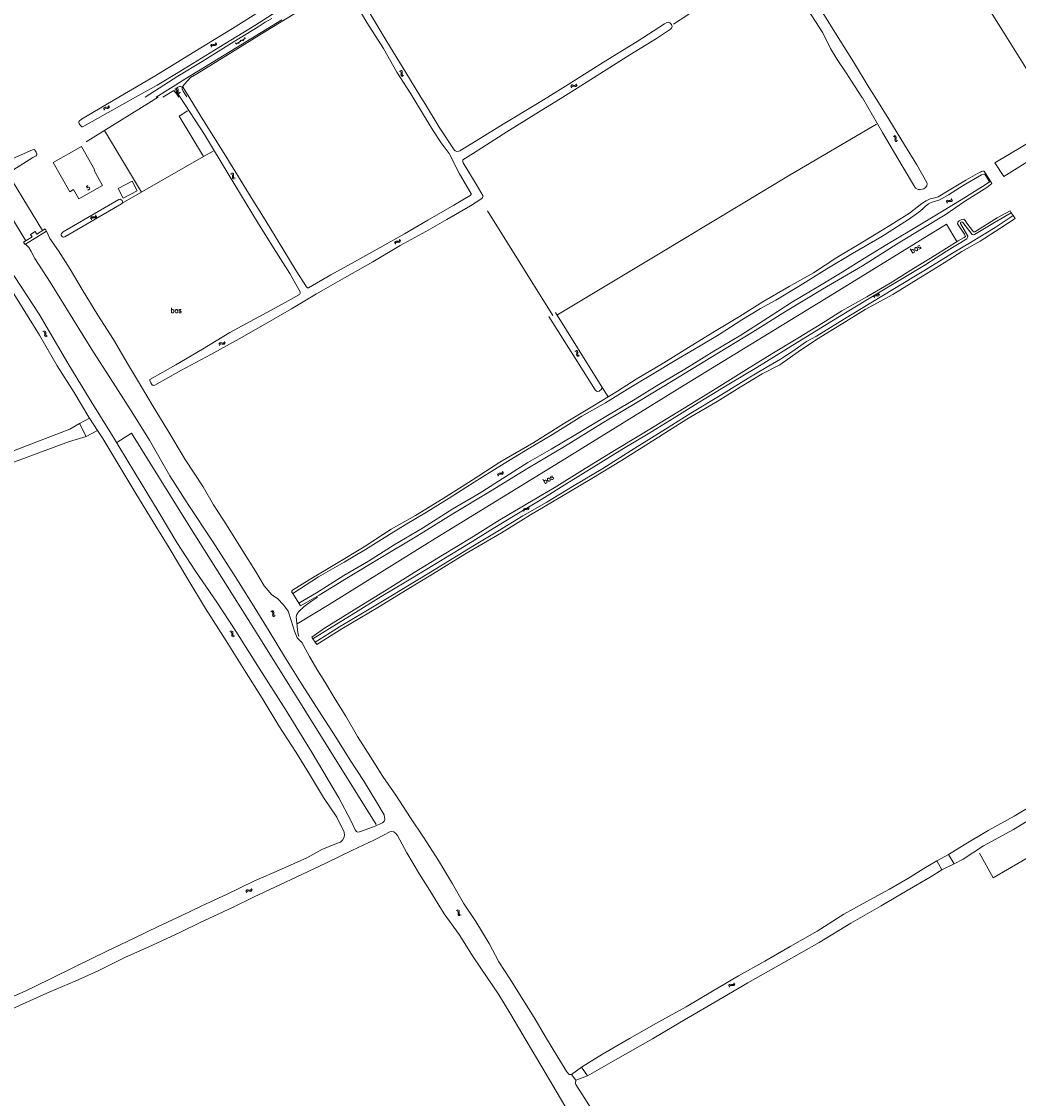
# Model space of a CAD drawing. Header units: metres. Extents: x 189705 to 199106, y 581686 to 588448.
# Tile 351 of 555: x 195187 to 195575, y 586610 to 587029. Entities that reach past the tile are written whole.
import ezdxf

# ---------------------------------------------------------------- set-up
doc = ezdxf.new("R2010")
doc.units = ezdxf.units.M
doc.layers.add('B-WA-OG-GBKN-G', color=7, linetype='Continuous', lineweight=18)
doc.styles.add('Style-STANDARD', font='STANDARD.shx')

msp = doc.modelspace()

# ---------------------------------------------------------------- linework, layer by layer
at = {"layer": 'B-WA-OG-GBKN-G'}
for p, q in [((195270.81, 587020.606), (195274.559, 587022.908)), ((195272.423, 587022.183), (195272.685, 587021.757)), ((195273.537, 587022.28), (195273.798, 587021.854)), ((195274.127, 587023.229), (195274.389, 587022.803)), ((195260.998, 587019.798), (195261.101, 587020.192)), ((195261.101, 587020.192), (195261.291, 587020.458)), ((195261.281, 587019.389), (195261.386, 587019.783)), ((195261.291, 587020.458), (195261.617, 587020.551)), ((195261.386, 587019.783), (195261.579, 587020.048)), ((195261.579, 587020.048), (195261.893, 587020.138)), ((195261.617, 587020.551), (195262.022, 587020.511)), ((195261.893, 587020.138), (195262.306, 587020.104)), ((195262.022, 587020.511), (195262.429, 587020.473)), ((195262.306, 587020.104), (195262.712, 587020.063)), ((195262.429, 587020.473), (195262.746, 587020.561)), ((195262.712, 587020.063), (195263.029, 587020.151)), ((195262.746, 587020.561), (195262.945, 587020.832)), ((195262.945, 587020.832), (195263.049, 587021.227)), ((195263.029, 587020.151), (195263.228, 587020.423)), ((195263.228, 587020.423), (195263.332, 587020.819)), ((195270.718, 587021.137), (195270.98, 587020.711)), ((195271.832, 587021.234), (195272.094, 587020.808)), ((195334.395, 587010.127), (195334.787, 587010.014)), ((195334.787, 587010.014), (195335.048, 587009.815)), ((195334.809, 587010.401), (195335.202, 587010.291)), ((195335.048, 587009.815), (195335.131, 587009.5)), ((195335.131, 587009.5), (195335.089, 587009.087)), ((195335.202, 587010.291), (195335.463, 587010.095)), ((195335.502, 587009.363), (195335.455, 587008.957)), ((195335.463, 587010.095), (195335.55, 587009.767)), ((195335.55, 587009.767), (195335.502, 587009.363)), ((195335.089, 587009.087), (195335.039, 587008.682)), ((195335.039, 587008.682), (195335.12, 587008.363)), ((195335.12, 587008.363), (195335.389, 587008.159)), ((195335.389, 587008.159), (195335.782, 587008.047)), ((195335.455, 587008.957), (195335.536, 587008.638)), ((195335.536, 587008.638), (195335.803, 587008.433)), ((195335.803, 587008.433), (195336.196, 587008.321)), ((195403.183, 587004.843), (195403.344, 587005.219)), ((195247.523, 587003.132), (195247.116, 587003.167)), ((195247.878, 587003.48), (195247.47, 587003.515)), ((195247.824, 587002.982), (195247.523, 587003.132)), ((195247.965, 587002.684), (195247.824, 587002.982)), ((195248.18, 587003.331), (195247.878, 587003.48)), ((195247.996, 587002.277), (195247.965, 587002.684)), ((195248.026, 587001.872), (195247.996, 587002.277)), ((195248.173, 587001.566), (195248.026, 587001.872)), ((195248.468, 587001.423), (195248.173, 587001.566)), ((195248.321, 587003.034), (195248.18, 587003.331)), ((195248.349, 587002.627), (195248.321, 587003.034)), ((195248.386, 587002.213), (195248.349, 587002.627)), ((195248.528, 587001.92), (195248.386, 587002.213)), ((195248.874, 587001.39), (195248.468, 587001.423)), ((195248.822, 587001.774), (195248.528, 587001.92)), ((195249.228, 587001.738), (195248.822, 587001.774)), ((195401.105, 587004.107), (195401.264, 587004.482)), ((195401.264, 587004.482), (195401.492, 587004.717)), ((195401.324, 587003.662), (195401.486, 587004.036)), ((195401.486, 587004.036), (195401.717, 587004.269)), ((195401.492, 587004.717), (195401.828, 587004.761)), ((195401.717, 587004.269), (195402.04, 587004.312)), ((195401.828, 587004.761), (195402.223, 587004.662)), ((195402.04, 587004.312), (195402.444, 587004.217)), ((195402.223, 587004.662), (195402.619, 587004.565)), ((195402.444, 587004.217), (195402.839, 587004.117)), ((195402.619, 587004.565), (195402.946, 587004.604)), ((195402.839, 587004.117), (195403.166, 587004.157)), ((195402.946, 587004.604), (195403.183, 587004.843)), ((195403.166, 587004.157), (195403.403, 587004.397)), ((195403.403, 587004.397), (195403.564, 587004.773)), ((195221.218, 586996.356), (195221.325, 586996.75)), ((195219.264, 586995.335), (195219.369, 586995.729)), ((195219.369, 586995.729), (195219.561, 586995.993)), ((195219.543, 586994.925), (195219.651, 586995.318)), ((195219.561, 586995.993), (195219.888, 586996.084)), ((195219.651, 586995.318), (195219.846, 586995.581)), ((195219.846, 586995.581), (195220.16, 586995.669)), ((195219.888, 586996.084), (195220.292, 586996.042)), ((195220.16, 586995.669), (195220.574, 586995.632)), ((195220.292, 586996.042), (195220.699, 586996.001)), ((195220.574, 586995.632), (195220.979, 586995.588)), ((195220.699, 586996.001), (195221.017, 586996.086)), ((195220.979, 586995.588), (195221.297, 586995.674)), ((195221.017, 586996.086), (195221.218, 586996.356)), ((195221.297, 586995.674), (195221.497, 586995.945)), ((195221.497, 586995.945), (195221.604, 586996.34)), ((195526.611, 586984.752), (195527.004, 586984.643)), ((195527.004, 586984.643), (195527.267, 586984.447)), ((195527.023, 586985.031), (195527.416, 586984.924)), ((195527.267, 586984.447), (195527.354, 586984.133)), ((195527.354, 586984.133), (195527.315, 586983.719)), ((195527.416, 586984.924), (195527.68, 586984.731)), ((195527.68, 586984.731), (195527.769, 586984.404)), ((195527.769, 586984.404), (195527.726, 586984)), ((195527.315, 586983.719), (195527.27, 586983.314)), ((195527.27, 586983.314), (195527.355, 586982.996)), ((195527.355, 586982.996), (195527.625, 586982.795)), ((195527.625, 586982.795), (195528.02, 586982.687)), ((195527.726, 586984), (195527.683, 586983.593)), ((195527.683, 586983.593), (195527.768, 586983.275)), ((195527.768, 586983.275), (195528.037, 586983.073)), ((195528.037, 586983.073), (195528.431, 586982.965)), ((195268.762, 586970.188), (195269.156, 586970.086)), ((195269.156, 586970.086), (195269.423, 586969.895)), ((195269.168, 586970.474), (195269.563, 586970.375)), ((195269.423, 586969.895), (195269.515, 586969.582)), ((195269.484, 586969.168), (195269.446, 586968.762)), ((195269.446, 586968.762), (195269.536, 586968.445)), ((195269.515, 586969.582), (195269.484, 586969.168)), ((195269.536, 586968.445), (195269.81, 586968.249)), ((195269.563, 586970.375), (195269.83, 586970.186)), ((195269.81, 586968.249), (195270.206, 586968.148)), ((195269.83, 586970.186), (195269.926, 586969.861)), ((195269.889, 586969.455), (195269.854, 586969.048)), ((195269.854, 586969.048), (195269.944, 586968.732)), ((195269.926, 586969.861), (195269.889, 586969.455)), ((195269.944, 586968.732), (195270.216, 586968.534)), ((195270.216, 586968.534), (195270.612, 586968.433)), ((195547.274, 586959.102), (195547.38, 586959.495)), ((195547.38, 586959.495), (195547.573, 586959.759)), ((195547.553, 586958.69), (195547.662, 586959.083)), ((195547.573, 586959.759), (195547.9, 586959.849)), ((195547.662, 586959.083), (195547.858, 586959.346)), ((195547.858, 586959.346), (195548.172, 586959.433)), ((195547.9, 586959.849), (195548.305, 586959.806)), ((195548.172, 586959.433), (195548.585, 586959.396)), ((195548.305, 586959.806), (195548.711, 586959.764)), ((195548.585, 586959.396), (195548.991, 586959.351)), ((195548.711, 586959.764), (195549.029, 586959.848)), ((195548.991, 586959.351), (195549.309, 586959.435)), ((195549.029, 586959.848), (195549.231, 586960.117)), ((195549.231, 586960.117), (195549.338, 586960.512)), ((195549.309, 586959.435), (195549.509, 586959.706)), ((195549.509, 586959.706), (195549.617, 586960.101)), ((195214.294, 586952.727), (195214.399, 586953.121)), ((195214.399, 586953.121), (195214.591, 586953.386)), ((195214.574, 586952.317), (195214.681, 586952.71)), ((195214.591, 586953.386), (195214.917, 586953.477)), ((195214.681, 586952.71), (195214.877, 586952.974)), ((195214.877, 586952.974), (195215.191, 586953.062)), ((195214.917, 586953.477), (195215.322, 586953.435)), ((195215.191, 586953.062), (195215.604, 586953.026)), ((195215.322, 586953.435), (195215.728, 586953.394)), ((195215.604, 586953.026), (195216.01, 586952.983)), ((195215.728, 586953.394), (195216.046, 586953.48)), ((195216.01, 586952.983), (195216.327, 586953.068)), ((195216.046, 586953.48), (195216.247, 586953.75)), ((195216.247, 586953.75), (195216.353, 586954.145)), ((195216.327, 586953.068), (195216.527, 586953.34)), ((195216.527, 586953.34), (195216.633, 586953.735)), ((195332.597, 586943.188), (195332.684, 586943.586)), ((195332.684, 586943.586), (195332.864, 586943.859)), ((195332.864, 586943.859), (195333.186, 586943.964)), ((195332.895, 586942.791), (195332.984, 586943.188)), ((195332.984, 586943.188), (195333.168, 586943.461)), ((195333.168, 586943.461), (195333.477, 586943.563)), ((195333.186, 586943.964), (195333.592, 586943.941)), ((195333.477, 586943.563), (195333.892, 586943.545)), ((195333.592, 586943.941), (195334, 586943.918)), ((195333.892, 586943.545), (195334.299, 586943.519)), ((195334, 586943.918), (195334.313, 586944.018)), ((195334.299, 586943.519), (195334.613, 586943.619)), ((195334.313, 586944.018), (195334.502, 586944.297)), ((195334.502, 586944.297), (195334.591, 586944.696)), ((195334.613, 586943.619), (195334.8, 586943.899)), ((195334.8, 586943.899), (195334.889, 586944.298)), ((195519.024, 586922.735), (195518.918, 586922.34)), ((195519.224, 586923.006), (195519.024, 586922.735)), ((195519.304, 586922.325), (195519.197, 586921.93)), ((195519.542, 586923.092), (195519.224, 586923.006)), ((195519.505, 586922.594), (195519.304, 586922.325)), ((195519.823, 586922.68), (195519.505, 586922.594)), ((195519.948, 586923.048), (195519.542, 586923.092)), ((195520.229, 586922.639), (195519.823, 586922.68)), ((195520.361, 586923.011), (195519.948, 586923.048)), ((195520.634, 586922.597), (195520.229, 586922.639)), ((195520.675, 586923.099), (195520.361, 586923.011)), ((195520.96, 586922.688), (195520.634, 586922.597)), ((195520.87, 586923.363), (195520.675, 586923.099)), ((195520.978, 586923.756), (195520.87, 586923.363)), ((195521.153, 586922.952), (195520.96, 586922.688)), ((195521.258, 586923.346), (195521.153, 586922.952)), ((195195.711, 586908.802), (195196.105, 586908.698)), ((195196.105, 586908.698), (195196.371, 586908.505)), ((195196.118, 586909.086), (195196.513, 586908.985)), ((195196.513, 586908.985), (195196.779, 586908.795)), ((195196.779, 586908.795), (195196.873, 586908.469)), ((195196.371, 586908.505), (195196.462, 586908.192)), ((195196.429, 586907.779), (195196.389, 586907.373)), ((195196.389, 586907.373), (195196.478, 586907.056)), ((195196.462, 586908.192), (195196.429, 586907.779)), ((195196.478, 586907.056), (195196.751, 586906.858)), ((195196.751, 586906.858), (195197.147, 586906.755)), ((195196.835, 586908.064), (195196.798, 586907.657)), ((195196.798, 586907.657), (195196.887, 586907.34)), ((195196.873, 586908.469), (195196.835, 586908.064)), ((195196.887, 586907.34), (195197.159, 586907.142)), ((195197.159, 586907.142), (195197.554, 586907.039)), ((195264.32, 586904.208), (195264.547, 586904.443)), ((195264.547, 586904.443), (195264.882, 586904.489)), ((195264.882, 586904.489), (195265.278, 586904.392)), ((195266.001, 586904.336), (195266.237, 586904.576)), ((195266.237, 586904.576), (195266.397, 586904.952)), ((195266.458, 586904.131), (195266.618, 586904.508)), ((195264.162, 586903.832), (195264.32, 586904.208)), ((195264.383, 586903.387), (195264.543, 586903.762)), ((195264.543, 586903.762), (195264.773, 586903.997)), ((195264.773, 586903.997), (195265.096, 586904.041)), ((195265.096, 586904.041), (195265.5, 586903.948)), ((195265.278, 586904.392), (195265.674, 586904.295)), ((195265.5, 586903.948), (195265.896, 586903.849)), ((195265.674, 586904.295), (195266.001, 586904.336)), ((195265.896, 586903.849), (195266.223, 586903.89)), ((195266.223, 586903.89), (195266.458, 586904.131)), ((195402.714, 586901.179), (195403.108, 586901.074)), ((195403.108, 586901.074), (195403.373, 586900.881)), ((195403.123, 586901.462), (195403.517, 586901.359)), ((195403.373, 586900.881), (195403.463, 586900.567)), ((195403.463, 586900.567), (195403.429, 586900.154)), ((195403.517, 586901.359), (195403.783, 586901.169)), ((195403.783, 586901.169), (195403.876, 586900.843)), ((195403.836, 586900.438), (195403.798, 586900.031)), ((195403.876, 586900.843), (195403.836, 586900.438)), ((195403.429, 586900.154), (195403.388, 586899.748)), ((195403.388, 586899.748), (195403.476, 586899.431)), ((195403.476, 586899.431), (195403.748, 586899.232)), ((195403.748, 586899.232), (195404.144, 586899.128)), ((195403.798, 586900.031), (195403.886, 586899.714)), ((195403.886, 586899.714), (195404.157, 586899.515)), ((195404.157, 586899.515), (195404.552, 586899.411)), ((195374.539, 586854.03), (195374.637, 586854.426)), ((195372.606, 586852.968), (195372.703, 586853.364)), ((195372.703, 586853.364), (195372.89, 586853.633)), ((195372.89, 586853.633), (195373.214, 586853.73)), ((195372.894, 586852.564), (195372.994, 586852.959)), ((195372.994, 586852.959), (195373.184, 586853.227)), ((195373.184, 586853.227), (195373.496, 586853.321)), ((195373.214, 586853.73), (195373.62, 586853.696)), ((195373.496, 586853.321), (195373.91, 586853.293)), ((195373.62, 586853.696), (195374.027, 586853.664)), ((195373.91, 586853.293), (195374.316, 586853.258)), ((195374.027, 586853.664), (195374.343, 586853.756)), ((195374.316, 586853.258), (195374.632, 586853.35)), ((195374.343, 586853.756), (195374.539, 586854.03)), ((195374.632, 586853.35), (195374.827, 586853.625)), ((195374.827, 586853.625), (195374.925, 586854.022)), ((195382.583, 586839.221), (195382.687, 586839.615)), ((195382.687, 586839.615), (195382.879, 586839.88)), ((195382.865, 586838.812), (195382.971, 586839.205)), ((195382.879, 586839.88), (195383.205, 586839.972)), ((195382.971, 586839.205), (195383.165, 586839.469)), ((195383.165, 586839.469), (195383.479, 586839.558)), ((195383.205, 586839.972), (195383.61, 586839.931)), ((195383.479, 586839.558), (195383.892, 586839.523)), ((195383.61, 586839.931), (195384.016, 586839.891)), ((195383.892, 586839.523), (195384.298, 586839.48)), ((195384.016, 586839.891), (195384.334, 586839.978)), ((195384.298, 586839.48), (195384.616, 586839.567)), ((195384.334, 586839.978), (195384.534, 586840.248)), ((195384.534, 586840.248), (195384.639, 586840.643)), ((195384.616, 586839.567), (195384.815, 586839.839)), ((195384.815, 586839.839), (195384.92, 586840.234)), ((195284.425, 586799.926), (195284.819, 586799.822)), ((195284.819, 586799.822), (195285.085, 586799.63)), ((195284.832, 586800.21), (195285.227, 586800.109)), ((195285.227, 586800.109), (195285.494, 586799.919)), ((195285.494, 586799.919), (195285.588, 586799.594)), ((195285.085, 586799.63), (195285.176, 586799.316)), ((195285.143, 586798.903), (195285.104, 586798.497)), ((195285.104, 586798.497), (195285.193, 586798.18)), ((195285.176, 586799.316), (195285.143, 586798.903)), ((195285.193, 586798.18), (195285.466, 586797.983)), ((195285.466, 586797.983), (195285.862, 586797.88)), ((195285.55, 586799.189), (195285.513, 586798.782)), ((195285.513, 586798.782), (195285.602, 586798.465)), ((195285.588, 586799.594), (195285.55, 586799.189)), ((195285.602, 586798.465), (195285.874, 586798.267)), ((195285.874, 586798.267), (195286.269, 586798.164)), ((195268.497, 586792.053), (195268.892, 586791.953)), ((195268.892, 586791.953), (195269.159, 586791.763)), ((195268.901, 586792.341), (195269.297, 586792.244)), ((195269.159, 586791.763), (195269.253, 586791.451)), ((195269.253, 586791.451), (195269.225, 586791.037)), ((195269.297, 586792.244), (195269.565, 586792.056)), ((195269.565, 586792.056), (195269.663, 586791.732)), ((195269.629, 586791.326), (195269.596, 586790.919)), ((195269.663, 586791.732), (195269.629, 586791.326)), ((195269.225, 586791.037), (195269.189, 586790.63)), ((195269.189, 586790.63), (195269.281, 586790.314)), ((195269.281, 586790.314), (195269.556, 586790.119)), ((195269.556, 586790.119), (195269.953, 586790.021)), ((195269.596, 586790.919), (195269.687, 586790.603)), ((195269.687, 586790.603), (195269.961, 586790.407)), ((195269.961, 586790.407), (195270.358, 586790.309)), ((195274.729, 586690.931), (195274.873, 586691.313)), ((195274.873, 586691.313), (195275.091, 586691.557)), ((195274.967, 586690.495), (195275.113, 586690.875)), ((195275.091, 586691.557), (195275.425, 586691.614)), ((195275.113, 586690.875), (195275.334, 586691.118)), ((195275.334, 586691.118), (195275.655, 586691.174)), ((195275.425, 586691.614), (195275.823, 586691.532)), ((195275.655, 586691.174), (195276.062, 586691.096)), ((195275.823, 586691.532), (195276.224, 586691.45)), ((195276.062, 586691.096), (195276.462, 586691.012)), ((195276.224, 586691.45), (195276.548, 586691.504)), ((195276.462, 586691.012), (195276.787, 586691.065)), ((195276.548, 586691.504), (195276.776, 586691.752)), ((195276.776, 586691.752), (195276.921, 586692.134)), ((195276.787, 586691.065), (195277.013, 586691.315)), ((195277.013, 586691.315), (195277.158, 586691.698)), ((195356.571, 586683.555), (195356.965, 586683.451)), ((195356.965, 586683.451), (195357.23, 586683.258)), ((195356.978, 586683.838), (195357.373, 586683.737)), ((195357.23, 586683.258), (195357.321, 586682.945)), ((195357.288, 586682.531), (195357.248, 586682.125)), ((195357.321, 586682.945), (195357.288, 586682.531)), ((195357.373, 586683.737), (195357.639, 586683.547)), ((195357.639, 586683.547), (195357.733, 586683.221)), ((195357.695, 586682.816), (195357.657, 586682.41)), ((195357.657, 586682.41), (195357.746, 586682.092)), ((195357.733, 586683.221), (195357.695, 586682.816)), ((195357.248, 586682.125), (195357.336, 586681.808)), ((195357.336, 586681.808), (195357.609, 586681.61)), ((195357.609, 586681.61), (195358.005, 586681.507)), ((195357.746, 586682.092), (195358.017, 586681.894)), ((195358.017, 586681.894), (195358.413, 586681.791)), ((195462.582, 586654.119), (195462.697, 586654.51)), ((195462.697, 586654.51), (195462.897, 586654.77)), ((195462.851, 586653.702), (195462.969, 586654.092)), ((195462.897, 586654.77), (195463.225, 586654.852)), ((195462.969, 586654.092), (195463.171, 586654.351)), ((195463.171, 586654.351), (195463.488, 586654.43)), ((195463.225, 586654.852), (195463.629, 586654.799)), ((195463.488, 586654.43), (195463.9, 586654.383)), ((195463.629, 586654.799), (195464.034, 586654.748)), ((195463.9, 586654.383), (195464.304, 586654.329)), ((195464.034, 586654.748), (195464.354, 586654.825)), ((195464.304, 586654.329), (195464.624, 586654.406)), ((195464.354, 586654.825), (195464.562, 586655.089)), ((195464.562, 586655.089), (195464.679, 586655.481)), ((195464.624, 586654.406), (195464.831, 586654.672)), ((195464.831, 586654.672), (195464.948, 586655.064))]:
    msp.add_line(p, q, dxfattribs=at)
at = {"layer": 'B-WA-OG-GBKN-G', "flags": 128}
for points in [[(195251.688, 587000.138), (195250.323, 587002.313), (195249.969, 587003.173), (195249.969, 587003.73), (195250.677, 587004.893), (195252.143, 587006.461), (195253.205, 587007.574), (195255.58, 587009.092), (195267.853, 587016.617), (195282.487, 587025.65), (195296.709, 587034.38), (195310.843, 587043.166), (195313.808, 587044.923), (195320.682, 587049.779), (195331.281, 587056.393), (195344.554, 587064.573), (195353.517, 587069.87)], [(195441.156, 587028.406), (195446.639, 587032.029), (195453.443, 587036.607), (195464.107, 587042.49), (195467.097, 587044.143), (195468.802, 587045.362), (195472.565, 587048.234), (195480.916, 587054.613)], [(195480.916, 587054.613), (195485.09, 587047.104), (195490.203, 587038.756), (195494.935, 587031.604), (195499.225, 587025.021), (195502.204, 587018.976), (195504.809, 587014.616), (195508.281, 587009.451), (195511.855, 587004.025), (195514.451, 587000)], [(195553.636, 587050.517), (195569.79, 587024.908), (195585.401, 587000)], [(195231.805, 587000), (195240.231, 587004.646), (195249.027, 587009.908), (195264.112, 587019.292), (195278.243, 587027.824), (195291.918, 587036.71), (195301.497, 587042.961), (195302.609, 587043.77), (195303.064, 587044.326), (195302.913, 587044.984), (195302.609, 587045.591), (195301.851, 587046.249), (195300.941, 587046.451), (195300.082, 587046.198), (195290.124, 587039.774), (195269.478, 587026.744), (195252.522, 587016.293), (195239.716, 587008.427), (195225.308, 587000)], [(195339.612, 587000), (195338.848, 587001.249), (195333.492, 587009.643), (195328.218, 587018.872), (195321.758, 587029.064), (195315.482, 587039.673), (195313.02, 587043.804), (195313.074, 587044.404), (195313.421, 587044.749), (195313.865, 587044.944), (195314.629, 587045.112), (195315.177, 587044.927), (195315.743, 587044.391), (195320.558, 587036.494), (195329.609, 587021.61), (195336.964, 587009.536), (195342.788, 587000)], [(195284.792, 587030.644), (195282.243, 587029.113), (195279.429, 587027.321), (195270.15, 587021.617), (195257.691, 587013.896), (195248.269, 587008.13), (195235.499, 587000)], [(195519.573, 587000), (195517.3, 587003.667), (195511.094, 587013.753), (195505.187, 587023.18), (195498.618, 587033.861)], [(195239.802, 587000), (195250.94, 587007.003), (195268.537, 587017.794), (195288.629, 587030.119)], [(195392.157, 587000), (195400.119, 587004.909), (195413.893, 587013.643), (195426.908, 587021.629), (195437.616, 587028.505), (195438.499, 587029.044), (195439.171, 587029.16), (195439.719, 587028.891), (195440.285, 587028.198), (195440.596, 587027.453), (195440.372, 587026.781), (195439.928, 587026.424), (195434.501, 587022.842), (195424.14, 587016.507), (195412.373, 587008.994), (195400.103, 587001.287), (195398.043, 587000)], [(195242.444, 587000), (195246.633, 587002.516), (195247.796, 587001.2), (195248.631, 587000)], [(195249.113, 587000), (195247.603, 587002.338), (195247.507, 587002.88), (195247.77, 587003.447), (195248.215, 587003.87), (195248.816, 587004.104), (195249.253, 587004.135), (195250.296, 587003.708), (195252.589, 587000)], [(195207.831, 586885.144), (195201.326, 586895.484), (195194.404, 586907.347), (195188.086, 586917.61), (195182.457, 586926.608), (195175.618, 586937.98), (195168.393, 586949.728), (195162.461, 586959.119), (195155.988, 586969.027), (195149.329, 586979.664), (195141.421, 586992.638), (195136.861, 587000)], [(195189.021, 586944.073), (195154.947, 587000)], [(195164.27, 587000), (195169.615, 586991.351), (195178.438, 586976.999), (195179.378, 586976.006), (195180.065, 586975.472), (195181.056, 586975.269), (195182.835, 586975.575), (195191.703, 586979.522), (195192.44, 586979.599), (195192.593, 586979.421), (195193.101, 586978.53), (195193.356, 586977.996), (195193.331, 586977.538), (195193.051, 586977.207), (195191.831, 586976.443), (195184.005, 586971.63), (195183.192, 586970.841), (195183.04, 586970.077), (195183.04, 586969.237), (195183.345, 586968.397), (195183.904, 586967.252), (195195.532, 586948.087)], [(195225.308, 587000), (195210.71, 586991.414), (195209.77, 586990.676), (195209.669, 586990.192), (195209.847, 586989.632), (195210.457, 586988.767), (195210.864, 586988.487), (195211.143, 586988.462), (195211.702, 586988.691), (195231.805, 587000)], [(195240.578, 587000), (195212.517, 586982.558)], [(195398.043, 587000), (195388.591, 586994.094), (195376.249, 586986.439), (195363.279, 586978.257), (195359.134, 586975.619), (195359.074, 586975.214), (195359.138, 586974.685), (195359.274, 586974.457), (195364.251, 586966.09), (195367.051, 586961.436), (195366.828, 586960.881), (195366.501, 586960.543), (195362.088, 586957.755), (195352.95, 586952.33), (195344.7, 586947.775), (195334.803, 586942.294), (195324.12, 586935.951), (195313.119, 586929.661), (195302.165, 586923.493), (195292.441, 586917.578), (195282.362, 586911.788), (195272.076, 586905.999), (195261.089, 586899.831), (195249.43, 586893.603), (195239.247, 586887.936), (195238.6, 586887.848), (195238.162, 586888.2)], [(195268.184, 586969.561), (195258.542, 586985.399), (195249.113, 587000)], [(195252.589, 587000), (195257.333, 586992.327), (195266.846, 586976.985), (195276.425, 586961.616), (195282.585, 586951.575), (195289.072, 586940.995), (195294.23, 586932.426), (195298.331, 586926.184), (195298.634, 586925.801), (195299.034, 586925.76), (195307.81, 586930.813), (195316.922, 586935.871), (195326.987, 586941.506), (195336.45, 586946.853), (195345.479, 586952.176), (195355.582, 586957.968), (195361.929, 586961.704), (195362.322, 586962.088), (195362.316, 586962.493), (195362.212, 586962.643), (195357.814, 586970.114), (195353.743, 586978.08), (195350.687, 586982.272), (195347.418, 586987.169), (195343.422, 586993.771), (195339.612, 587000)], [(195342.788, 587000), (195344.534, 586997.142), (195349.966, 586988.369)], [(195349.966, 586988.369), (195355.783, 586979.53), (195356.141, 586979.112), (195356.774, 586978.875), (195357.557, 586978.912), (195358.014, 586979.1), (195362.675, 586981.979), (195374.775, 586989.504), (195387.483, 586997.118), (195392.157, 587000)], [(195514.451, 587000), (195514.594, 586999.779), (195522.484, 586986.212), (195530.066, 586973.309), (195535.335, 586964.563), (195536.267, 586964.103), (195537.272, 586964.101), (195538.526, 586964.372), (195539.186, 586964.794), (195539.651, 586965.484), (195539.804, 586966.287), (195539.642, 586966.809), (195535.771, 586973.633), (195531.04, 586981.386), (195524.857, 586991.475), (195519.573, 587000)], [(195566.103, 586974.388), (195609.019, 587000)], [(195620.545, 587000), (195616.058, 586997.45), (195600.5, 586987.806), (195582.14, 586976.889), (195569.597, 586969.17)], [(195252.04, 586994.627), (195248.68, 586992.571), (195258.164, 586976.947), (195261.95, 586979.01)], [(195395.753, 586915.228), (195435.213, 586938.899), (195486.466, 586969.712), (195520.033, 586989.473)], [(195219.64, 586986.985), (195234.093, 586963.06)], [(195218.942, 586965.59), (195215.621, 586971.457), (195215.933, 586971.634), (195210.771, 586980.756), (195199.755, 586974.521), (195206.161, 586963.204), (195207.672, 586964.06), (195209.751, 586960.388), (195218.942, 586965.59)], [(195258.164, 586976.947), (195226.604, 586958.739)], [(195569.597, 586969.17), (195566.103, 586974.388)], [(195238.162, 586888.2), (195237.674, 586888.817), (195237.322, 586889.717), (195237.344, 586890.125), (195247.442, 586895.85), (195257.847, 586901.995), (195268.434, 586908.436), (195279.717, 586914.459), (195288.841, 586919.426), (195295.515, 586923.254), (195295.763, 586923.687), (195295.863, 586924.229), (195291.817, 586931.351), (195285.509, 586941.368), (195279.201, 586951.404), (195268.184, 586969.561)], [(195295.323, 586803.102), (195302.154, 586807.153), (195312.839, 586813.897), (195322.452, 586819.528), (195332.359, 586825.856), (195343.373, 586832.36), (195355.252, 586839.797), (195365.43, 586845.781), (195375.882, 586852.442), (195384.471, 586857.819), (195393.48, 586862.981), (195403.1, 586868.748), (195415.483, 586876.079), (195426.219, 586882.526), (195435.386, 586888.159), (195445.556, 586894.162), (195456.767, 586901.169), (195467.288, 586907.371), (195477.818, 586914.078), (195487.434, 586920.297), (195497.307, 586926.218), (195506.674, 586931.927), (195515.471, 586937.388), (195524.08, 586942.61), (195533.063, 586947.927), (195542.087, 586953.412), (195552.98, 586959.997), (195562.328, 586965.924), (195564.009, 586967.088), (195564.003, 586967.31), (195562.287, 586970.075), (195561.83, 586970.031), (195560.994, 586969.785), (195553.863, 586965.595), (195548.115, 586961.939), (195544.703, 586960.069), (195541.406, 586959.004), (195540.354, 586958.426), (195539.177, 586957.607), (195538.103, 586956.489), (195536.551, 586955.242), (195532.512, 586952.432), (195522.189, 586945.822), (195510.73, 586939.124), (195500.805, 586933.223), (195490.347, 586926.684), (195480.889, 586920.988), (195474.956, 586917.777), (195467.742, 586913.369), (195458.814, 586907.683)], [(195415.65, 586883.364), (195419.277, 586885.548), (195426.576, 586890.266), (195437.363, 586896.577), (195448.029, 586903.224), (195457.001, 586908.819), (195466.796, 586914.643), (195476.3, 586920.598), (195486.172, 586926.26), (195495.596, 586931.692), (195504.635, 586937.649), (195514.618, 586943.543), (195524.66, 586949.624), (195532.925, 586954.809), (195537.749, 586958.627), (195539.377, 586959.596), (195541.011, 586960.389), (195542.759, 586960.769), (195544.126, 586961.157), (195548.368, 586963.736), (195554.813, 586967.656), (195559.342, 586970.234), (195560.597, 586970.864), (195560.944, 586971.059), (195561.486, 586971.188), (195562.027, 586971.213)], [(195562.027, 586971.213), (195564.934, 586966.436)], [(195226.941, 586960.682), (195224.987, 586964.396), (195230.422, 586967.254), (195232.375, 586963.54), (195226.941, 586960.682)], [(195564.934, 586966.436), (195563.008, 586964.874), (195554.359, 586959.389), (195546.847, 586954.182), (195529.189, 586943.555), (195514.663, 586934.417), (195499.128, 586925.258), (195484.675, 586916.553), (195471.888, 586908.532), (195455.683, 586898.73), (195440.919, 586889.729), (195427.458, 586881.537), (195413.375, 586873.134), (195398.707, 586864.113), (195384.625, 586855.717), (195369.847, 586846.684), (195355.18, 586837.851), (195341.18, 586829.241), (195327.382, 586820.869), (195314.675, 586813.287), (195303.264, 586806.249), (195295.935, 586802.133)], [(195203.581, 586947.584), (195225.205, 586960.215), (195225.917, 586960.291), (195226.197, 586960.088), (195226.527, 586959.757), (195226.705, 586959.299), (195226.68, 586958.993), (195226.604, 586958.739), (195226.324, 586958.459), (195204.217, 586945.599), (195203.607, 586945.573), (195203.302, 586945.649), (195203.073, 586945.904), (195202.87, 586946.311), (195202.819, 586946.667), (195202.895, 586946.922), (195203.581, 586947.584)], [(195300.32, 586789.951), (195305.271, 586793.38), (195316.883, 586800.475), (195329.69, 586808.425), (195340.142, 586815.061), (195351.235, 586821.855), (195362.334, 586828.494), (195373.538, 586835.54), (195384.235, 586841.896), (195394.671, 586848.015), (195405.642, 586854.835), (195416.813, 586861.752), (195428.93, 586869.013), (195440.607, 586876.186), (195449.968, 586881.812), (195459.142, 586887.594), (195469.483, 586894.087), (195479.318, 586900.176), (195489.483, 586906.257), (195498.818, 586911.896), (195506.642, 586916.805), (195516.377, 586922.28), (195525.458, 586927.648), (195534.481, 586933.315), (195542.765, 586938.345), (195551.907, 586944.048), (195554.184, 586945.37), (195554.69, 586945.736), (195554.339, 586946.662), (195551.636, 586950.698), (195551.801, 586951.351), (195552.243, 586951.84), (195553.288, 586952.424), (195554.09, 586952.465), (195554.637, 586952.016), (195555.305, 586950.913), (195557.778, 586947.544), (195558.321, 586947.548), (195566.989, 586952.99), (195572.047, 586955.694)], [(195300.768, 586789.288), (195308.339, 586793.888), (195317.369, 586799.457), (195327.315, 586805.694), (195336.883, 586811.422), (195344.421, 586816.009), (195351.712, 586820.41), (195361.974, 586826.581), (195370.979, 586832.157), (195380.113, 586837.777), (195389.824, 586843.647), (195399.62, 586849.716), (195410.097, 586856.151), (195421.009, 586862.959), (195431.265, 586869.046), (195441.424, 586875.263), (195450.707, 586881.051), (195462.592, 586888.281), (195473.47, 586894.792), (195484.829, 586901.766), (195494.334, 586907.695), (195503.326, 586913.219), (195511.623, 586918.333), (195520.918, 586923.81), (195530.149, 586929.436), (195539.302, 586934.888), (195547.309, 586940.068), (195555.255, 586944.924), (195555.653, 586945.582), (195555.61, 586945.964), (195552.73, 586950.835), (195552.796, 586951.178), (195553.334, 586951.414), (195553.721, 586951.218), (195557.385, 586946.557), (195557.831, 586946.464), (195558.193, 586946.546), (195565.984, 586951.229), (195572.553, 586954.979)], [(195368.725, 586955.766), (195394.098, 586914.987)], [(195572.047, 586955.694), (195572.553, 586954.979)], [(195572.553, 586954.979), (195573.288, 586953.943)], [(195573.288, 586953.943), (195566.293, 586949.327), (195557.354, 586943.887), (195549.648, 586939.262), (195538.496, 586932.423), (195527.086, 586925.566), (195517.835, 586919.998), (195507.638, 586913.768), (195496.745, 586906.934), (195492.835, 586904.878), (195487.201, 586900.889), (195482.789, 586898.111), (195477.159, 586894.801), (195470.154, 586890.639), (195459.949, 586884.299), (195447.812, 586877.096), (195437.931, 586870.775), (195426.026, 586863.402), (195413.666, 586855.489), (195401.848, 586848.498), (195391.832, 586842.475), (195382.499, 586837.049), (195372.781, 586831.193), (195363.648, 586825.682), (195354.974, 586820.325), (195347.163, 586815.545), (195339.665, 586811.087), (195331.166, 586805.852), (195320.735, 586799.559), (195311.077, 586793.863), (195301.696, 586787.919)], [(195574.108, 586952.786), (195568.049, 586948.923), (195560.47, 586943.928), (195553.271, 586939.877), (195546.374, 586935.493), (195536.299, 586929.27), (195526.413, 586923.246), (195515.634, 586917.317), (195506.507, 586911.722), (195496.762, 586905.652), (195489.605, 586900.908), (195482.505, 586895.853), (195475.599, 586892.311), (195467.108, 586887.205), (195458.142, 586881.635), (195446.266, 586874.748), (195433.899, 586866.757), (195420.865, 586858.576), (195409.299, 586851.642), (195396.929, 586844.278), (195385.506, 586837.447), (195374.192, 586830.531), (195359.871, 586822.136), (195347.35, 586814.443), (195337.445, 586808.471), (195326.098, 586801.419), (195312.068, 586793.165), (195302.271, 586787.069)], [(195573.288, 586953.943), (195574.108, 586952.786)], [(195188.883, 586942.751), (195188.77, 586942.68), (195188.216, 586943.572), (195191.473, 586945.598), (195190.872, 586946.565), (195192.745, 586947.73), (195193.362, 586946.737), (195196.582, 586948.739), (195197.12, 586947.874)], [(195197.12, 586947.874), (195188.883, 586942.751)], [(195197.12, 586947.874), (195198.433, 586944.931), (195201.744, 586940.187), (195206.284, 586933.067), (195210.947, 586925.122), (195217.052, 586915.221), (195223.189, 586905.648), (195228.972, 586895.715), (195233.634, 586887.873), (195238.567, 586879.656), (195243.906, 586870.943), (195251.099, 586859.008), (195258.068, 586848.403), (195262.128, 586841.411), (195267.179, 586833.638), (195273.351, 586823.596), (195278.473, 586815.602), (195281.833, 586809.842), (195284.752, 586806.31), (195287.002, 586804.908), (195289.396, 586802.458), (195291.097, 586799.972), (195292.367, 586796.383), (195293.653, 586792.289), (195294.635, 586789.581), (195296.54, 586787.67), (195297.893, 586785.186), (195299.509, 586782.429), (195302.298, 586777.494), (195305.41, 586772.518), (195309.477, 586765.797), (195313.532, 586759.193), (195318.162, 586751.202), (195323.206, 586743.326), (195328.019, 586735.67), (195333.099, 586728.414), (195338.818, 586719.668), (195343.78, 586712.089), (195349.614, 586703.005), (195355.106, 586693.982), (195359.447, 586686.426), (195364.21, 586679.236), (195369.329, 586670.693), (195373.194, 586663.579), (195377.493, 586656.818), (195382.434, 586648.942), (195386.875, 586641.916), (195391.627, 586633.821), (195396.151, 586626.542), (195399.563, 586620.788)], [(195551.386, 586943.814), (195547.339, 586950.514), (195503.71, 586923.751), (195445.291, 586887.871), (195396.986, 586858.052), (195347.36, 586827.698), (195307.059, 586802.666), (195294.602, 586795.08)], [(195327.843, 586717.687), (195328.448, 586718.312), (195328.755, 586718.976), (195328.675, 586719.714), (195328.466, 586720.75), (195325.645, 586725.634), (195320.474, 586734.139), (195315.346, 586742.087), (195309.737, 586750.981), (195303.082, 586761.266), (195296.587, 586771.413), (195290.151, 586781.702), (195283.793, 586792.205), (195277.871, 586801.651), (195270.485, 586813.445), (195261.686, 586827.284), (195252.238, 586841.455), (195245.108, 586852.615), (195237.169, 586866.504), (195230.993, 586876.464), (195224.037, 586887.314), (195215.439, 586900.804), (195207.344, 586913.765), (195198.482, 586928.004), (195192.608, 586937.273), (195191.127, 586939.997), (195190.245, 586941.526), (195188.883, 586942.751)], [(195182.477, 586933.6), (195194.238, 586915.565), (195205.43, 586896.46), (195214.478, 586881.615), (195222.367, 586868.899), (195231.396, 586854.061), (195240.92, 586838.215), (195247.798, 586826.771), (195255.044, 586815.514), (195263.438, 586803.469), (195270.761, 586792.243), (195279.913, 586777.827), (195290.058, 586761.744), (195300.53, 586744.851), (195310.863, 586727.44), (195315.713, 586718.33), (195317.255, 586714.888), (195317.685, 586714.291), (195318.267, 586714.087), (195318.881, 586714.136), (195324.395, 586716.094), (195327.843, 586717.687)], [(195392.65, 586914.631), (195410.677, 586886.155), (195411.115, 586885.622), (195411.571, 586885.47), (195412.205, 586885.647), (195413.118, 586886.433), (195413.243, 586886.996), (195412.989, 586887.658), (195395.14, 586916.209)], [(195458.814, 586907.683), (195451.465, 586903.296), (195442.449, 586897.953), (195432.232, 586891.834), (195423.144, 586886.433), (195414.684, 586881.029), (195405.435, 586875.823), (195393.959, 586868.785), (195383.483, 586862.46), (195373.545, 586856.417), (195363.586, 586850.238), (195353.854, 586843.929), (195344.94, 586838.469), (195336.631, 586833.562), (195329.534, 586829.213), (195321.191, 586823.938), (195313, 586819.019), (195303.006, 586813.416), (195292.933, 586806.887)], [(195213.84, 586875.127), (195213.601, 586875.494), (195207.831, 586885.144)], [(195412.989, 586887.658), (195415.65, 586883.364)], [(195292.515, 586807.55), (195292.789, 586808.118), (195299.367, 586812.218), (195309.954, 586818.62), (195320.677, 586825.028), (195331.285, 586831.864), (195340.689, 586837.185), (195351.446, 586843.904), (195362.747, 586850.936), (195373.563, 586857.919), (195386.692, 586865.628), (195398.649, 586873.136), (195409.767, 586879.82), (195415.65, 586883.364)], [(195209.93, 586873.029), (195213.84, 586875.127)], [(195216.999, 586870.268), (195213.84, 586875.127)], [(195181.891, 586861.536), (195194.997, 586866.522), (195206.148, 586870.801), (195209.93, 586873.029)], [(195212.499, 586867.988), (195209.93, 586873.029)], [(195116.776, 586832.735), (195122.777, 586835.045), (195133.018, 586838.905), (195144.124, 586843.1), (195157.107, 586848.06), (195169.865, 586852.627), (195182.926, 586857.452), (195195.231, 586861.968), (195206.021, 586865.963), (195212.499, 586867.988)], [(195177.158, 586647.057), (195188.807, 586652.174), (195198.119, 586656.693), (195208.381, 586661.74), (195220.649, 586667.681), (195231.195, 586672.844), (195240.617, 586677.292), (195249.788, 586681.585), (195257.6, 586685.317), (195267.44, 586689.873), (195277.858, 586694.924), (195288.592, 586699.67), (195298.412, 586704.11), (195304.288, 586707.321), (195310.023, 586709.615), (195311.494, 586710.176), (195312.28, 586710.942), (195312.821, 586711.774), (195313.097, 586712.723), (195312.936, 586714.056), (195310.041, 586719.84), (195304.925, 586727.529), (195299.401, 586736.611), (195294.262, 586744.999), (195287.542, 586755.387), (195281.051, 586766.22), (195274.152, 586777.1), (195267.062, 586788.473), (195259.014, 586801.086), (195252.117, 586812.464), (195244.803, 586824.684), (195237.603, 586836.418), (195231.472, 586846.462), (195225.245, 586856.776), (195218.998, 586867.193), (195216.999, 586870.268)], [(195212.499, 586867.988), (195216.999, 586870.268)], [(195224.481, 586865.662), (195230.161, 586869.2), (195252.637, 586833.269), (195277.834, 586793.266), (195298.302, 586760.439), (195325.402, 586717.08)], [(195292.515, 586807.55), (195292.933, 586806.887)], [(195292.933, 586806.887), (195295.323, 586803.102)], [(195295.346, 586790.191), (195294.964, 586791.566), (195294.327, 586797.75), (195294.53, 586798.743), (195295.14, 586799.787), (195297.351, 586801.773), (195300.273, 586803.912), (195302.509, 586805.465)], [(195295.323, 586803.102), (195295.935, 586802.133)], [(195300.768, 586789.288), (195300.32, 586789.951)], [(195301.696, 586787.919), (195300.768, 586789.288)], [(195302.271, 586787.069), (195301.696, 586787.919)], [(195560.158, 586705.851), (195565.505, 586696.204), (195614.166, 586724.547), (195684.858, 586765.317), (195720.383, 586785.766)], [(195548.17, 586705.337), (195554.158, 586709.071), (195563.486, 586714.678), (195573.616, 586720.222), (195583.386, 586726.143), (195595.346, 586733.108), (195607.539, 586739.948), (195617.327, 586745.643), (195625.474, 586750.414), (195635.997, 586756.337), (195645.832, 586761.879), (195656.306, 586767.891), (195666.537, 586773.548), (195676.058, 586778.736), (195680.34, 586781.068)], [(195682.297, 586777.208), (195671.61, 586771.425), (195658.876, 586763.814), (195647.882, 586757.527), (195637.59, 586751.533), (195626.349, 586745.508), (195615.317, 586739.45), (195604.589, 586733.282), (195593.305, 586727.045), (195584.061, 586721.522), (195573.351, 586715.069), (195561.775, 586708.652), (195553.833, 586703.517), (195550.26, 586701.653)], [(195400.832, 586604.05), (195395.387, 586613.281), (195389.846, 586622.79), (195383.419, 586633.635), (195377.749, 586643.132), (195373.002, 586650.981), (195368.636, 586657.464), (195363.192, 586665.556), (195357.66, 586674.269), (195351.918, 586682.324), (195346.335, 586691.335), (195342.306, 586697.732), (195337.289, 586706.048), (195333.681, 586712.747), (195332.955, 586713.669), (195332.239, 586714.145), (195331.509, 586714.258), (195330.655, 586714.139), (195329.909, 586713.826), (195328.969, 586713.314), (195324.773, 586711.051), (195315.97, 586706.852), (195306.032, 586702.154), (195296.515, 586697.603), (195285.954, 586692.649), (195277.974, 586688.912), (195269.442, 586684.705), (195256.697, 586678.714), (195249.317, 586675.116), (195238.32, 586670.082), (195227.633, 586665.307), (195217.236, 586660.047), (195208.227, 586656.037), (195198.431, 586651.9), (195187.976, 586647.188), (195176.598, 586642.007)], [(195548.17, 586705.337), (195543.637, 586702.895)], [(195550.26, 586701.653), (195548.17, 586705.337)], [(195405.283, 586622.636), (195413.476, 586627.627), (195423.997, 586633.738), (195435.432, 586640.253), (195446.009, 586646.066), (195456.336, 586652.166), (195466.37, 586658.099), (195476.656, 586663.888), (195486.515, 586669.498), (195497.003, 586675.539), (195507.435, 586682.136), (195514.848, 586686.322), (195525.198, 586691.846), (195533.157, 586696.528), (195538.464, 586699.903), (195543.637, 586702.895)], [(195545.482, 586699.316), (195540.954, 586696.551), (195531.977, 586691.357), (195521.93, 586685.417), (195510.099, 586678.594), (195497.722, 586671.16), (195484.089, 586663.292), (195470.08, 586655.438), (195458.696, 586648.775), (195445.341, 586640.97), (195432.932, 586633.587), (195417.561, 586624.965), (195407.672, 586619.209)], [(195543.637, 586702.895), (195545.482, 586699.316)], [(195545.482, 586699.316), (195550.26, 586701.653)], [(195399.563, 586620.788), (195400.483, 586619.742), (195401.453, 586619.796)], [(195405.283, 586622.636), (195401.453, 586619.796)], [(195401.453, 586619.796), (195403.059, 586617.589)], [(195407.672, 586619.209), (195405.283, 586622.636)], [(195403.059, 586617.589), (195402.963, 586616.393), (195403.07, 586615.849), (195407.447, 586608.965), (195412.837, 586600.356), (195418.007, 586591.645), (195422.439, 586584.172), (195426.867, 586577.191), (195431.658, 586569.044), (195436.503, 586561.401), (195440.607, 586554.383), (195445.316, 586546.579), (195450.937, 586537.697), (195457.021, 586528.173), (195462.779, 586519.362), (195468.545, 586509.573), (195473.946, 586500.634), (195474.33, 586500)], [(195403.059, 586617.589), (195407.672, 586619.209)]]:
    msp.add_lwpolyline(points, dxfattribs=at)

# ---------------------------------------------------------------- texts
at = {"layer": 'B-WA-OG-GBKN-G', "style": 'Style-STANDARD'}
for s, height, rotation, p in [('5', 1.6, 30.25644, (195213.183, 586963.723)), ('bos', 2, 31.54367, (195533.988, 586939.108)), ('bos', 2, 31.1308, (195391.054, 586849.441))]:
    msp.add_text(s, height=height, rotation=rotation, dxfattribs=at).set_placement(p)
msp.add_text('bos', height=2, dxfattribs=at).set_placement((195245.456, 586916.025))

doc.saveas('drawing.dxf')
